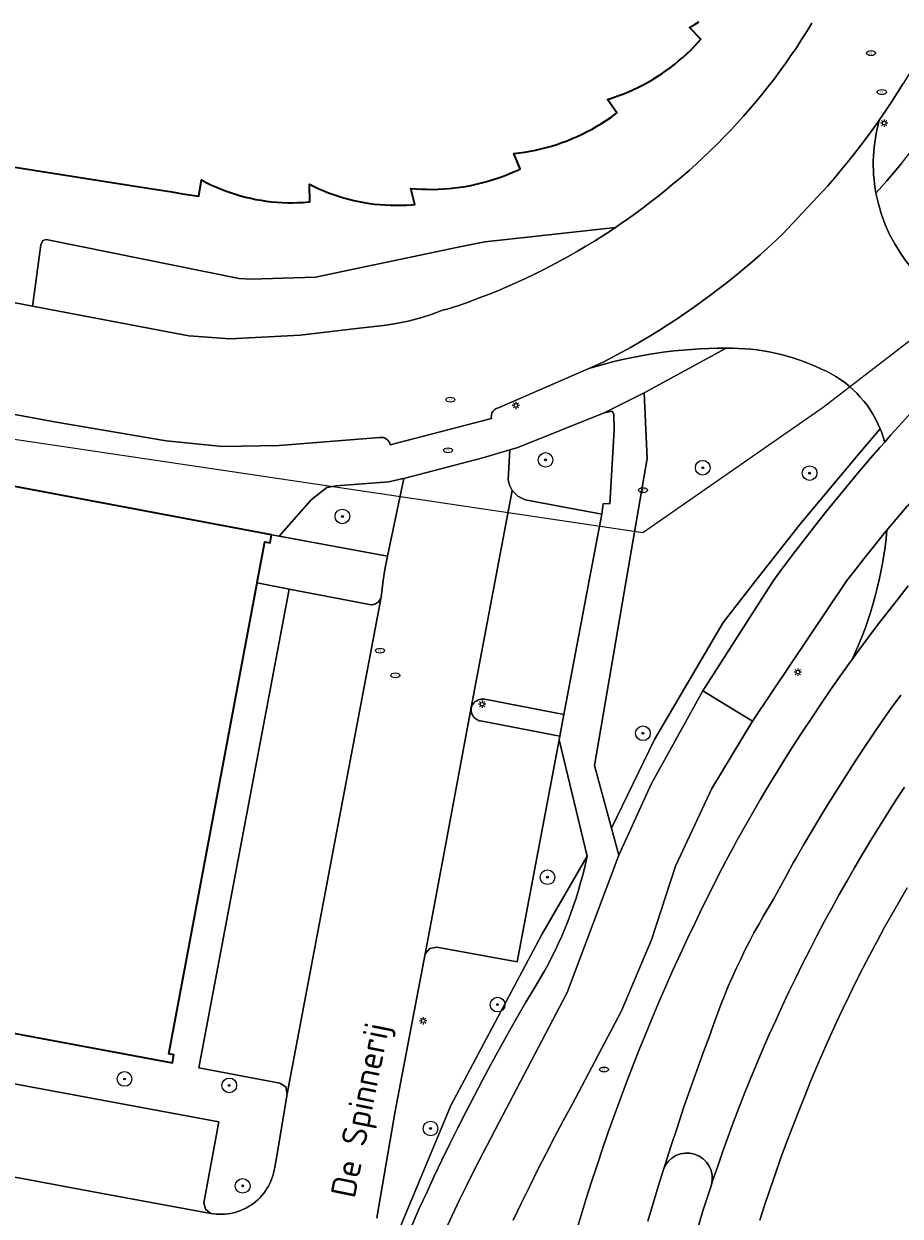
# Model space of a CAD drawing. Header units: metres. Extents: x 152610 to 160096, y 456114 to 462495.
# Tile 348 of 656: x 157769 to 157816, y 459965 to 460030. Entities that reach past the tile are written whole.
import ezdxf
from ezdxf.enums import TextEntityAlignment as Align

# ---------------------------------------------------------------- set-up
doc = ezdxf.new("R2010")
doc.units = ezdxf.units.M
doc.header["$LTSCALE"] = 0.5
doc.layers.get('0').update_dxf_attribs({"linetype": 'CONTINUOUS'})
for name, color, linetype, lineweight in [('B-PV-GR-BEPLANTING_CULTUUR_BODEMBEDEKKER-GV', 251, 'CONTINUOUS', 18), ('B-PV-GR-BEPLANTING_CULTUUR_HEESTERS-GV', 251, 'CONTINUOUS', 18), ('B-PV-GR-BOOM-S', 251, 'CONTINUOUS', 25), ('B-PV-GR-HAAG-GV', 251, 'CONTINUOUS', 13), ('B-PV-IE-MEUBILAIR-S', 251, 'CONTINUOUS', 25), ('B-PV-KW-KUNSTWERK_DUIKER-G', 251, 'CONTINUOUS', 18), ('B-PV-OG-BEBOUWING-GV', 6, 'CONTINUOUS', 35), ('B-PV-OG-TERREIN_BEGROEID-GV', 251, 'CONTINUOUS', 18), ('B-PV-OG-TOPOGRAFIE-T18', 1, 'CONTINUOUS', 18), ('B-PV-VH-GESLOTENVERHARDING_ASFALT-GV', 251, 'CONTINUOUS', 18), ('B-PV-VH-ONVERHARD_ZAND-GV', 251, 'CONTINUOUS', 18), ('B-PV-VH-OPENVERHARDING_BETONSTRAATSTEEN-GV', 251, 'CONTINUOUS', 18), ('B-PV-VH-OPENVERHARDING_TEGEL-GV', 251, 'CONTINUOUS', 18)]:
    doc.layers.add(name, color=color, linetype=linetype, lineweight=lineweight)
doc.styles.add('NLCS-ISO', font='NLCS-ISO.ttf')
doc.styles.add('NLCS-ISO-M750-T18', font='NLCS-ISO.ttf', dxfattribs={"height": 1.35})

# ---------------------------------------------------------------- blocks, each defined once
blk = doc.blocks.new('SIE-MEUBILAIR_PAAL_LICHTMAST-SO')
for points in [[(-0.62, 0), (-1, 0)], [(-0.71, 0.71), (-0.44, 0.44)], [(0, 1), (0, 0.62)], [(0.44, 0.44), (0.71, 0.71)], [(1, 0), (0.62, 0)], [(-0.71, -0.71), (-0.44, -0.44)], [(0, -0.62), (0, -1)], [(0.44, -0.44), (0.71, -0.71)]]:
    blk.add_lwpolyline(points)
blk.add_circle((0, 0), 0.5)
blk = doc.blocks.new('SIE-MEUBILAIR_PUT_RIOOLPUT-SO')
blk.add_ellipse((0, 0), major_axis=(1.25, 0), ratio=0.54)
at = {"style": 'NLCS-ISO'}
blk.add_text('ri', height=0.75, dxfattribs=at).set_placement((-0.04, 0.07), align=Align.MIDDLE_CENTER)
blk = doc.blocks.new('SIE-MEUBILAIR_PUT_DRAINAGEPUT-SO')
blk.add_ellipse((0, 0), major_axis=(1.25, 0), ratio=0.54)
at = {"style": 'NLCS-ISO'}
blk.add_text('dr', height=0.75, dxfattribs=at).set_placement((0.03, 0), align=Align.MIDDLE_CENTER)
blk = doc.blocks.new('SGR-BOOM_GBKN-SO')
at = {"linetype": 'ByBlock', "lineweight": 18}
h = blk.add_hatch(color=0, dxfattribs=at)
h.dxf.hatch_style = 1
edge = h.paths.add_edge_path()
edge.add_arc((0, 0), 0.25, 0, 360)
at = {"color": 0, "linetype": 'ByBlock', "lineweight": 18}
for radius in [2, 0.25]:
    blk.add_circle((0, 0), radius, dxfattribs=at)
at = {"color": 0, "linetype": 'ByBlock', "lineweight": 18, "style": 'NLCS-ISO'}
blk.add_attdef('SOORT', (2.5, 0), '', height=1.5, dxfattribs=at)

msp = doc.modelspace()

# ---------------------------------------------------------------- linework, layer by layer
at = {"layer": 'B-PV-GR-BEPLANTING_CULTUUR_BODEMBEDEKKER-GV', "flags": 128}
msp.add_lwpolyline([(157787.517, 459960.818), (157791.929, 459971.393), (157796.892, 459980.707), (157799.361, 459984.976), (157797.825, 459991.322), (157795.533, 459979.211), (157791.157, 459980.015), (157790.775, 459979.952), (157790.52, 459979.66), (157788.898, 459971.068), (157787.908, 459965.361), (157787.881, 459965.239)], dxfattribs=at)
at = {"layer": 'B-PV-GR-BEPLANTING_CULTUUR_HEESTERS-GV', "flags": 128}
for points in [[(157816.488, 460022.752), (157816.093, 460022.273), (157815.69, 460021.8), (157815.282, 460021.332), (157815.105, 460021.134)], [(157806.945, 460012.675), (157802.463, 460010.243), (157802.626, 460006.66), (157801.482, 460000), (157799.749, 459989.915), (157800.68, 459986.513), (157803.028, 459991.336), (157806.773, 459997.725), (157807.796, 459999.031), (157808.555, 460000), (157810.96, 460003.07), (157814.192, 460006.925), (157815.332, 460008.285)], [(157767.027, 459972.77), (157779.282, 459970.485), (157778.455, 459966.08), (157778.552, 459965.728), (157778.841, 459965.504), (157778.994, 459965.48), (157779.147, 459965.464), (157779.301, 459965.457), (157779.455, 459965.457), (157779.61, 459965.465), (157779.763, 459965.481), (157779.916, 459965.505), (157780.067, 459965.537), (157780.216, 459965.577), (157780.363, 459965.624), (157780.507, 459965.679), (157780.648, 459965.742), (157780.786, 459965.811), (157780.92, 459965.888), (157781.05, 459965.971), (157781.175, 459966.061), (157781.295, 459966.158), (157781.411, 459966.26), (157781.521, 459966.369), (157781.625, 459966.482), (157781.723, 459966.602), (157781.815, 459966.726), (157781.9, 459966.854), (157781.978, 459966.987), (157782.05, 459967.124), (157782.114, 459967.264), (157782.171, 459967.408), (157782.22, 459967.554), (157782.262, 459967.703), (157782.296, 459967.853), (157782.322, 459968.005), (157782.324, 459968.018), (157782.479, 459968.847), (157783.001, 459972.024), (157782.919, 459972.395), (157782.603, 459972.605), (157778.186, 459973.432), (157783.115, 459999.538), (157781.364, 459999.874), (157776.541, 459974.2), (157776.826, 459974.146), (157776.743, 459973.704), (157767.504, 459975.44)]]:
    msp.add_lwpolyline(points, dxfattribs=at)
at = {"layer": 'B-PV-GR-BEPLANTING_CULTUUR_HEESTERS-GV'}
for points in [[(157815.105, 460021.134, 0.275646), (157821.056, 460014.362)], [(157812.139, 460011.538, 0.114178), (157806.945, 460012.675)], [(157815.332, 460008.285, 0.19516), (157812.139, 460011.538)]]:
    msp.add_lwpolyline(points, format="xyb", dxfattribs=at)
at = {"layer": 'B-PV-GR-BEPLANTING_CULTUUR_HEESTERS-GV', "flags": 128}
for points in [[(157800.816, 460009.084), (157800.716, 460009.247), (157800.29, 460009.145), (157795.57, 460007.268), (157795.133, 460007.137), (157795.046, 460005.511), (157795.12, 460005.203), (157795.266, 460004.922), (157795.575, 460004.602), (157795.973, 460004.404), (157800.155, 460003.626), (157800.229, 460004.214), (157800.591, 460004.184), (157800.823, 460008.229)], [(157788.472, 460001.333), (157789.367, 460005.573), (157789.327, 460005.562), (157788.545, 460005.391), (157785.663, 460005.163), (157785.17, 460005.077), (157784.31, 460004.412), (157782.566, 460002.42)]]:
    msp.add_lwpolyline(points, close=True, dxfattribs=at)
at = {"layer": 'B-PV-GR-HAAG-GV', "flags": 128}
for points in [[(157815.332, 460008.285), (157814.192, 460006.925), (157810.96, 460003.07), (157808.555, 460000), (157807.796, 459999.031), (157806.773, 459997.725), (157803.028, 459991.336), (157800.68, 459986.513), (157801.083, 459985.04), (157802.839, 459988.901), (157805.669, 459993.997)], [(157805.669, 459993.997), (157809.518, 460000.001), (157810.069, 460000.748), (157810.626, 460001.49), (157811.19, 460002.228), (157811.76, 460002.961), (157812.336, 460003.688), (157812.919, 460004.411), (157813.507, 460005.129), (157814.102, 460005.841), (157814.703, 460006.549), (157815.31, 460007.251), (157815.579, 460007.557)], [(157789.808, 459964.871), (157790.205, 459965.761), (157790.609, 459966.648), (157791.021, 459967.531), (157791.44, 459968.411), (157791.866, 459969.288), (157792.299, 459970.161), (157792.74, 459971.03), (157793.188, 459971.896), (157793.642, 459972.758), (157794.104, 459973.616), (157794.573, 459974.471), (157795.049, 459975.321), (157795.531, 459976.168), (157796.021, 459977.011), (157796.518, 459977.85), (157797.021, 459978.684), (157797.225, 459979.064), (157797.421, 459979.448), (157797.611, 459979.836), (157797.793, 459980.227), (157797.968, 459980.622), (157798.135, 459981.019), (157798.295, 459981.42), (157798.448, 459981.824), (157798.593, 459982.23), (157798.731, 459982.639), (157798.861, 459983.05), (157798.983, 459983.464), (157799.098, 459983.88), (157799.205, 459984.298), (157799.304, 459984.718), (157799.361, 459984.976), (157796.892, 459980.707), (157791.929, 459971.393), (157787.517, 459960.818)]]:
    msp.add_lwpolyline(points, dxfattribs=at)
at = {"layer": 'B-PV-GR-HAAG-GV'}
msp.add_lwpolyline([(157815.579, 460007.557, 0.031676), (157815.332, 460008.285)], format="xyb", dxfattribs=at)
at = {"layer": 'B-PV-KW-KUNSTWERK_DUIKER-G', "flags": 128}
msp.add_lwpolyline([(157833.215, 460025.061), (157824.757, 460019.094), (157812.228, 460009.443), (157802.401, 460002.607), (157750.975, 460010.24), (157749.024, 460000)], dxfattribs=at)
at = {"layer": 'B-PV-OG-BEBOUWING-GV', "flags": 128}
msp.add_lwpolyline([(157755.487, 460024.539), (157774.829, 460021.486), (157776.704, 460021.19), (157777.297, 460021.096), (157778.186, 460020.956), (157778.326, 460021.845), (157778.581, 460021.712), (157778.84, 460021.586), (157779.102, 460021.467), (157779.367, 460021.356), (157779.635, 460021.252), (157779.907, 460021.155), (157780.18, 460021.067), (157780.456, 460020.985), (157780.734, 460020.912), (157781.014, 460020.846), (157781.296, 460020.788), (157781.58, 460020.738), (157781.864, 460020.696), (157782.15, 460020.661), (157782.436, 460020.635), (157782.724, 460020.617), (157783.011, 460020.606), (157783.299, 460020.604), (157783.587, 460020.609), (157783.874, 460020.623), (157784.161, 460020.645), (157784.24, 460020.652), (157784.213, 460021.613), (157784.47, 460021.485), (157784.731, 460021.364), (157784.995, 460021.25), (157785.262, 460021.144), (157785.532, 460021.045), (157785.805, 460020.953), (157786.08, 460020.87), (157786.357, 460020.794), (157786.636, 460020.725), (157786.917, 460020.665), (157787.2, 460020.612), (157787.484, 460020.568), (157787.769, 460020.531), (157788.055, 460020.502), (157788.342, 460020.481), (157788.629, 460020.468), (157788.916, 460020.463), (157789.204, 460020.466), (157789.491, 460020.477), (157789.778, 460020.496), (157789.954, 460020.512), (157789.743, 460021.387), (157790.041, 460021.362), (157790.34, 460021.345), (157790.639, 460021.336), (157790.938, 460021.334), (157791.237, 460021.341), (157791.536, 460021.356), (157791.834, 460021.379), (157792.131, 460021.41), (157792.428, 460021.449), (157792.724, 460021.495), (157793.018, 460021.55), (157793.31, 460021.612), (157793.601, 460021.683), (157793.89, 460021.761), (157794.176, 460021.846), (157794.461, 460021.94), (157794.742, 460022.04), (157795.021, 460022.149), (157795.297, 460022.264), (157795.57, 460022.388), (157795.711, 460022.455), (157795.357, 460023.283), (157795.655, 460023.318), (157795.952, 460023.361), (157796.248, 460023.412), (157796.542, 460023.471), (157796.835, 460023.538), (157797.126, 460023.613), (157797.415, 460023.695), (157797.701, 460023.785), (157797.985, 460023.882), (157798.266, 460023.987), (157798.544, 460024.1), (157798.82, 460024.219), (157799.092, 460024.347), (157799.36, 460024.481), (157799.625, 460024.622), (157799.886, 460024.771), (157800.143, 460024.926), (157800.395, 460025.088), (157800.644, 460025.257), (157800.887, 460025.433), (157800.984, 460025.505), (157800.463, 460026.238), (157800.745, 460026.327), (157801.025, 460026.424), (157801.302, 460026.528), (157801.576, 460026.639), (157801.847, 460026.758), (157802.115, 460026.885), (157802.379, 460027.018), (157802.64, 460027.159), (157802.897, 460027.306), (157803.149, 460027.461), (157803.397, 460027.622), (157803.641, 460027.79), (157803.88, 460027.964), (157804.115, 460028.145), (157804.344, 460028.332), (157804.569, 460028.525), (157804.788, 460028.724), (157805.001, 460028.929), (157805.209, 460029.14), (157805.411, 460029.356), (157805.553, 460029.515), (157804.93, 460030.165), (157805.19, 460030.309), (157805.447, 460030.46)], dxfattribs=at)
msp.add_lwpolyline([(157782.152, 460002.496), (157760.314, 460006.598), (157760.231, 460006.156), (157763.798, 460005.486), (157763.137, 460001.967), (157757.82, 460002.966), (157756.503, 460003.214), (157755.998, 460000.528), (157755.899, 460000), (157751.095, 459974.422), (157762.299, 459972.317), (157763.043, 459976.278), (157763.17, 459976.254), (157765.263, 459975.861), (157767.504, 459975.44), (157776.743, 459973.704), (157776.826, 459974.146), (157776.541, 459974.2), (157781.364, 459999.874), (157781.388, 460000), (157781.784, 460002.107), (157782.069, 460002.054)], close=True, dxfattribs=at)
at = {"layer": 'B-PV-OG-TERREIN_BEGROEID-GV', "flags": 128}
for points in [[(157815.705, 460002.758), (157815.608, 460002.641), (157815.023, 460001.921), (157814.444, 460001.197), (157813.871, 460000.467), (157813.51, 460000), (157808.37, 459992.342), (157806.147, 459988.665), (157804.166, 459984.44), (157802.871, 459980.425), (157801.232, 459976.538), (157798.537, 459971.447), (157798.056, 459970.555), (157797.583, 459969.66), (157797.117, 459968.76), (157796.657, 459967.857), (157796.205, 459966.951), (157795.76, 459966.041), (157795.322, 459965.127)], [(157798.755, 459964.5), (157799.028, 459965.411), (157799.31, 459966.319), (157799.598, 459967.225), (157799.895, 459968.129), (157800.199, 459969.03), (157800.51, 459969.928), (157800.829, 459970.824), (157801.156, 459971.717), (157801.49, 459972.607), (157801.832, 459973.495), (157802.181, 459974.379), (157802.537, 459975.261), (157802.901, 459976.139), (157803.273, 459977.015), (157803.651, 459977.887), (157804.037, 459978.756), (157804.43, 459979.622), (157804.831, 459980.484), (157805.239, 459981.343), (157805.654, 459982.199), (157806.076, 459983.051), (157806.505, 459983.899), (157806.942, 459984.744), (157807.385, 459985.585), (157807.497, 459985.788), (157807.93, 459986.56), (157808.369, 459987.327), (157808.816, 459988.09), (157809.269, 459988.849), (157809.729, 459989.604), (157810.196, 459990.355), (157810.669, 459991.102), (157811.15, 459991.844), (157811.637, 459992.582), (157812.131, 459993.316), (157812.631, 459994.045), (157813.138, 459994.769), (157813.651, 459995.489), (157813.805, 459995.7)], [(157816.799, 459983.247), (157816.379, 459982.526), (157815.966, 459981.801), (157815.56, 459981.072), (157815.161, 459980.34), (157814.769, 459979.603), (157814.385, 459978.863), (157814.007, 459978.12), (157813.637, 459977.372), (157813.273, 459976.622), (157812.966, 459975.972), (157812.599, 459975.157), (157812.239, 459974.338), (157811.886, 459973.516), (157811.541, 459972.692), (157811.203, 459971.864), (157810.872, 459971.033), (157810.549, 459970.199), (157810.234, 459969.363), (157809.926, 459968.523), (157809.625, 459967.681), (157809.332, 459966.836), (157809.047, 459965.989), (157808.769, 459965.139)]]:
    msp.add_lwpolyline(points, dxfattribs=at)
at = {"layer": 'B-PV-OG-TERREIN_BEGROEID-GV'}
msp.add_lwpolyline([(157813.805, 459995.7, 0.087547), (157815.705, 460002.758)], format="xyb", dxfattribs=at)
at = {"layer": 'B-PV-VH-GESLOTENVERHARDING_ASFALT-GV', "flags": 128}
for points in [[(157815.286, 460025.114), (157814.983, 460024.686), (157814.641, 460024.217), (157814.293, 460023.753), (157813.938, 460023.293), (157813.577, 460022.839), (157813.21, 460022.389), (157812.837, 460021.944), (157812.457, 460021.505), (157810.021, 460018.904), (157809.639, 460018.542), (157809.215, 460018.15), (157808.785, 460017.764), (157808.35, 460017.384), (157807.91, 460017.01), (157807.464, 460016.643), (157807.014, 460016.281), (157806.558, 460015.926), (157806.098, 460015.577), (157805.633, 460015.235), (157805.163, 460014.898), (157804.689, 460014.569), (157804.21, 460014.246), (157803.727, 460013.93), (157803.239, 460013.62), (157802.747, 460013.318), (157802.251, 460013.022), (157801.751, 460012.733), (157801.247, 460012.451), (157800.739, 460012.176), (157800.227, 460011.908), (157799.442, 460011.566)], [(157815.579, 460007.557), (157815.923, 460007.948), (157816.543, 460008.639), (157817.168, 460009.326), (157817.799, 460010.006), (157818.435, 460010.682), (157819.078, 460011.352), (157819.726, 460012.016), (157820.38, 460012.675), (157821.04, 460013.328), (157821.705, 460013.975), (157821.878, 460014.14)], [(157826.028, 460013.655), (157825.783, 460013.431), (157825.104, 460012.798), (157824.431, 460012.16), (157823.763, 460011.516), (157823.101, 460010.867), (157822.445, 460010.211), (157821.794, 460009.55), (157821.149, 460008.883), (157820.51, 460008.211), (157819.876, 460007.534), (157819.248, 460006.851), (157818.627, 460006.162), (157818.011, 460005.468), (157817.401, 460004.769), (157816.797, 460004.065), (157816.2, 460003.356), (157815.705, 460002.758)], [(157816.543, 460008.639), (157815.923, 460007.948), (157815.579, 460007.557), (157815.31, 460007.251), (157814.703, 460006.549), (157814.102, 460005.841), (157813.507, 460005.129), (157812.919, 460004.411), (157812.336, 460003.688), (157811.76, 460002.961), (157811.19, 460002.228), (157810.626, 460001.49), (157810.069, 460000.748), (157809.518, 460000.001), (157805.669, 459993.997), (157808.37, 459992.342), (157813.51, 460000), (157813.871, 460000.467), (157814.444, 460001.197), (157815.023, 460001.921), (157815.608, 460002.641), (157815.705, 460002.758), (157816.2, 460003.356), (157816.797, 460004.065)], [(157816.867, 459999.708), (157816.315, 459999.017), (157815.77, 459998.321), (157815.231, 459997.62), (157814.698, 459996.915), (157814.171, 459996.204), (157813.805, 459995.7), (157813.651, 459995.489), (157813.138, 459994.769), (157812.631, 459994.045), (157812.131, 459993.316), (157811.637, 459992.582), (157811.15, 459991.844), (157810.669, 459991.102), (157810.196, 459990.355), (157809.729, 459989.604), (157809.269, 459988.849), (157808.816, 459988.09), (157808.369, 459987.327), (157807.93, 459986.56), (157807.497, 459985.788), (157807.385, 459985.585), (157806.942, 459984.744), (157806.505, 459983.899), (157806.076, 459983.051), (157805.654, 459982.199), (157805.239, 459981.343), (157804.831, 459980.484), (157804.43, 459979.622), (157804.037, 459978.756), (157803.651, 459977.887), (157803.273, 459977.015), (157802.901, 459976.139), (157802.537, 459975.261), (157802.181, 459974.379), (157801.832, 459973.495), (157801.49, 459972.607), (157801.156, 459971.717), (157800.829, 459970.824), (157800.51, 459969.928), (157800.199, 459969.03), (157799.895, 459968.129), (157799.598, 459967.225), (157799.31, 459966.319), (157799.028, 459965.411), (157798.755, 459964.5)], [(157813.805, 459995.7), (157814.171, 459996.204), (157814.698, 459996.915), (157815.231, 459997.62), (157815.77, 459998.321), (157816.315, 459999.017), (157816.867, 459999.708)], [(157795.322, 459965.127), (157795.76, 459966.041), (157796.205, 459966.951), (157796.657, 459967.857), (157797.117, 459968.76), (157797.583, 459969.66), (157798.056, 459970.555), (157798.537, 459971.447), (157801.232, 459976.538), (157802.871, 459980.425), (157804.166, 459984.44), (157806.147, 459988.665), (157808.37, 459992.342), (157805.669, 459993.997), (157802.839, 459988.901), (157801.083, 459985.04), (157798.269, 459977.546), (157794.543, 459970.431), (157794.101, 459969.599), (157793.666, 459968.763), (157793.238, 459967.924), (157792.817, 459967.081), (157792.403, 459966.234), (157791.997, 459965.384), (157791.598, 459964.531)], [(157802.66, 459965.076), (157802.968, 459966.111), (157803.283, 459967.144), (157803.477, 459967.765), (157803.517, 459967.893), (157803.605, 459968.174), (157803.936, 459969.202), (157804.274, 459970.228), (157804.619, 459971.251), (157804.972, 459972.271), (157805.333, 459973.289), (157805.701, 459974.305), (157806.077, 459975.317), (157806.118, 459975.437), (157806.293, 459975.939), (157806.476, 459976.438), (157806.666, 459976.934), (157806.864, 459977.427), (157807.069, 459977.918), (157807.282, 459978.405), (157807.501, 459978.889), (157807.729, 459979.369), (157807.963, 459979.846), (157808.204, 459980.32), (157808.453, 459980.79), (157808.709, 459981.256), (157808.971, 459981.718), (157809.241, 459982.176), (157809.517, 459982.63), (157810.116, 459983.729), (157810.595, 459984.607), (157810.734, 459984.852), (157811.173, 459985.617), (157811.619, 459986.378), (157812.072, 459987.136), (157812.532, 459987.889), (157812.999, 459988.638), (157813.472, 459989.382), (157813.952, 459990.123), (157814.439, 459990.859), (157814.933, 459991.59), (157815.433, 459992.317), (157815.94, 459993.04), (157816.453, 459993.757)], [(157816.453, 459993.757), (157815.94, 459993.04), (157815.433, 459992.317), (157814.933, 459991.59), (157814.439, 459990.859), (157813.952, 459990.123), (157813.472, 459989.382), (157812.999, 459988.638), (157812.532, 459987.889), (157812.072, 459987.136), (157811.619, 459986.378), (157811.173, 459985.617), (157810.734, 459984.852), (157810.595, 459984.607), (157810.116, 459983.729), (157809.517, 459982.63), (157809.241, 459982.176), (157808.971, 459981.718), (157808.709, 459981.256), (157808.453, 459980.79), (157808.204, 459980.32), (157807.963, 459979.846), (157807.729, 459979.369), (157807.501, 459978.889), (157807.282, 459978.405), (157807.069, 459977.918), (157806.864, 459977.427), (157806.666, 459976.934), (157806.476, 459976.438), (157806.293, 459975.939), (157806.118, 459975.437), (157806.077, 459975.317), (157805.701, 459974.305), (157805.333, 459973.289), (157804.972, 459972.271), (157804.619, 459971.251), (157804.274, 459970.228), (157803.936, 459969.202), (157803.605, 459968.174), (157803.517, 459967.893)], [(157816.662, 459988.74), (157816.193, 459988.024), (157815.732, 459987.304), (157815.277, 459986.58), (157814.828, 459985.852), (157814.387, 459985.119), (157813.952, 459984.383), (157813.525, 459983.642), (157813.104, 459982.897), (157812.69, 459982.149), (157812.283, 459981.396), (157811.884, 459980.64), (157811.491, 459979.88), (157811.106, 459979.117), (157810.727, 459978.35), (157810.356, 459977.579), (157809.992, 459976.805), (157809.636, 459976.027), (157809.286, 459975.247), (157808.944, 459974.463), (157808.61, 459973.676), (157808.282, 459972.886), (157807.962, 459972.092), (157807.65, 459971.296), (157807.345, 459970.497), (157807.047, 459969.695), (157806.757, 459968.891), (157806.475, 459968.083), (157806.2, 459967.273), (157806.132, 459967.067), (157805.933, 459966.461), (157805.673, 459965.646), (157805.421, 459964.829)], [(157806.132, 459967.067), (157806.2, 459967.273), (157806.475, 459968.083), (157806.757, 459968.891), (157807.047, 459969.695), (157807.345, 459970.497), (157807.65, 459971.296), (157807.962, 459972.092), (157808.282, 459972.886), (157808.61, 459973.676), (157808.944, 459974.463), (157809.286, 459975.247), (157809.636, 459976.027), (157809.992, 459976.805), (157810.356, 459977.579), (157810.727, 459978.35), (157811.106, 459979.117), (157811.491, 459979.88), (157811.884, 459980.64), (157812.283, 459981.396), (157812.69, 459982.149), (157813.104, 459982.897), (157813.525, 459983.642), (157813.952, 459984.383), (157814.387, 459985.119), (157814.828, 459985.852), (157815.277, 459986.58), (157815.732, 459987.304), (157816.193, 459988.024), (157816.662, 459988.74)], [(157808.769, 459965.139), (157809.047, 459965.989), (157809.332, 459966.836), (157809.625, 459967.681), (157809.926, 459968.523), (157810.234, 459969.363), (157810.549, 459970.199), (157810.872, 459971.033), (157811.203, 459971.864), (157811.541, 459972.692), (157811.886, 459973.516), (157812.239, 459974.338), (157812.599, 459975.157), (157812.966, 459975.972), (157813.273, 459976.622), (157813.637, 459977.372), (157814.007, 459978.12), (157814.385, 459978.863), (157814.769, 459979.603), (157815.161, 459980.34), (157815.56, 459981.072), (157815.966, 459981.801), (157816.379, 459982.526), (157816.799, 459983.247)]]:
    msp.add_lwpolyline(points, dxfattribs=at)
at = {"layer": 'B-PV-VH-GESLOTENVERHARDING_ASFALT-GV'}
for points in [[(157815.105, 460021.134, -0.114815), (157815.286, 460025.114)], [(157821.056, 460014.362, -0.275646), (157815.105, 460021.134)], [(157799.442, 460011.566, -0.075032), (157806.945, 460012.675)], [(157806.945, 460012.675, -0.114178), (157812.139, 460011.538)], [(157812.139, 460011.538, -0.19516), (157815.332, 460008.285)], [(157815.332, 460008.285, -0.031676), (157815.579, 460007.557)], [(157815.705, 460002.758, -0.087547), (157813.805, 459995.7)], [(157803.517, 459967.893, -0.954887), (157806.132, 459967.067)]]:
    msp.add_lwpolyline(points, format="xyb", dxfattribs=at)
at = {"layer": 'B-PV-VH-ONVERHARD_ZAND-GV', "flags": 128}
for points in [[(157815.332, 460008.285), (157814.192, 460006.925), (157810.96, 460003.07), (157808.555, 460000), (157807.796, 459999.031), (157806.773, 459997.725), (157803.028, 459991.336), (157800.68, 459986.513), (157801.083, 459985.04), (157802.839, 459988.901), (157805.669, 459993.997)], [(157805.669, 459993.997), (157809.518, 460000.001), (157810.069, 460000.748), (157810.626, 460001.49), (157811.19, 460002.228), (157811.76, 460002.961), (157812.336, 460003.688), (157812.919, 460004.411), (157813.507, 460005.129), (157814.102, 460005.841), (157814.703, 460006.549), (157815.31, 460007.251), (157815.579, 460007.557)], [(157789.808, 459964.871), (157790.205, 459965.761), (157790.609, 459966.648), (157791.021, 459967.531), (157791.44, 459968.411), (157791.866, 459969.288), (157792.299, 459970.161), (157792.74, 459971.03), (157793.188, 459971.896), (157793.642, 459972.758), (157794.104, 459973.616), (157794.573, 459974.471), (157795.049, 459975.321), (157795.531, 459976.168), (157796.021, 459977.011), (157796.518, 459977.85), (157797.021, 459978.684), (157797.225, 459979.064), (157797.421, 459979.448), (157797.611, 459979.836), (157797.793, 459980.227), (157797.968, 459980.622), (157798.135, 459981.019), (157798.295, 459981.42), (157798.448, 459981.824), (157798.593, 459982.23), (157798.731, 459982.639), (157798.861, 459983.05), (157798.983, 459983.464), (157799.098, 459983.88), (157799.205, 459984.298), (157799.304, 459984.718), (157799.361, 459984.976), (157796.892, 459980.707), (157791.929, 459971.393), (157787.517, 459960.818)]]:
    msp.add_lwpolyline(points, dxfattribs=at)
at = {"layer": 'B-PV-VH-ONVERHARD_ZAND-GV'}
msp.add_lwpolyline([(157815.579, 460007.557, 0.031676), (157815.332, 460008.285)], format="xyb", dxfattribs=at)
at = {"layer": 'B-PV-VH-OPENVERHARDING_BETONSTRAATSTEEN-GV', "flags": 128}
for points in [[(157805.447, 460030.46), (157805.19, 460030.309), (157804.93, 460030.165), (157805.553, 460029.515), (157805.411, 460029.356), (157805.209, 460029.14), (157805.001, 460028.929), (157804.788, 460028.724), (157804.569, 460028.525), (157804.344, 460028.332), (157804.115, 460028.145), (157803.88, 460027.964), (157803.641, 460027.79), (157803.397, 460027.622), (157803.149, 460027.461), (157802.897, 460027.306), (157802.64, 460027.159), (157802.379, 460027.018), (157802.115, 460026.885), (157801.847, 460026.758), (157801.576, 460026.639), (157801.302, 460026.528), (157801.025, 460026.424), (157800.745, 460026.327), (157800.463, 460026.238), (157800.984, 460025.505), (157800.887, 460025.433), (157800.644, 460025.257), (157800.395, 460025.088), (157800.143, 460024.926), (157799.886, 460024.771), (157799.625, 460024.622), (157799.36, 460024.481), (157799.092, 460024.347), (157798.82, 460024.219), (157798.544, 460024.1), (157798.266, 460023.987), (157797.985, 460023.882), (157797.701, 460023.785), (157797.415, 460023.695), (157797.126, 460023.613), (157796.835, 460023.538), (157796.542, 460023.471), (157796.248, 460023.412), (157795.952, 460023.361), (157795.655, 460023.318), (157795.357, 460023.283), (157795.711, 460022.455), (157795.57, 460022.388), (157795.297, 460022.264), (157795.021, 460022.149), (157794.742, 460022.04), (157794.461, 460021.94), (157794.176, 460021.846), (157793.89, 460021.761), (157793.601, 460021.683), (157793.31, 460021.612), (157793.018, 460021.55), (157792.724, 460021.495), (157792.428, 460021.449), (157792.131, 460021.41), (157791.834, 460021.379), (157791.536, 460021.356), (157791.237, 460021.341), (157790.938, 460021.334), (157790.639, 460021.336), (157790.34, 460021.345), (157790.041, 460021.362), (157789.743, 460021.387), (157789.954, 460020.512), (157789.778, 460020.496), (157789.491, 460020.477), (157789.204, 460020.466), (157788.916, 460020.463), (157788.629, 460020.468), (157788.342, 460020.481), (157788.055, 460020.502), (157787.769, 460020.531), (157787.484, 460020.568), (157787.2, 460020.612), (157786.917, 460020.665), (157786.636, 460020.725), (157786.357, 460020.794), (157786.08, 460020.87), (157785.805, 460020.953), (157785.532, 460021.045), (157785.262, 460021.144), (157784.995, 460021.25), (157784.731, 460021.364), (157784.47, 460021.485), (157784.213, 460021.613), (157784.24, 460020.652), (157784.161, 460020.645), (157783.874, 460020.623), (157783.587, 460020.609), (157783.299, 460020.604), (157783.011, 460020.606), (157782.724, 460020.617), (157782.436, 460020.635), (157782.15, 460020.661), (157781.864, 460020.696), (157781.58, 460020.738), (157781.296, 460020.788), (157781.014, 460020.846), (157780.734, 460020.912), (157780.456, 460020.985), (157780.18, 460021.067), (157779.907, 460021.155), (157779.635, 460021.252), (157779.367, 460021.356), (157779.102, 460021.467), (157778.84, 460021.586), (157778.581, 460021.712), (157778.326, 460021.845), (157778.186, 460020.956), (157777.297, 460021.096), (157776.704, 460021.19), (157774.829, 460021.486), (157755.487, 460024.539)], [(157811.609, 460030.386), (157811.334, 460029.939), (157811.053, 460029.496), (157810.765, 460029.057), (157810.47, 460028.623), (157810.169, 460028.194), (157809.862, 460027.769), (157809.547, 460027.349), (157809.227, 460026.933), (157808.9, 460026.523), (157808.567, 460026.118), (157808.228, 460025.718), (157807.883, 460025.323), (157807.532, 460024.933), (157807.175, 460024.549), (157806.812, 460024.17), (157806.443, 460023.797), (157806.069, 460023.429), (157805.689, 460023.067), (157805.304, 460022.711), (157804.913, 460022.361), (157804.517, 460022.017), (157804.335, 460021.87), (157804.141, 460021.713), (157804.108, 460021.685), (157803.694, 460021.339), (157803.275, 460020.999), (157802.852, 460020.666), (157802.423, 460020.339), (157801.989, 460020.018), (157801.551, 460019.703), (157801.108, 460019.396), (157800.897, 460019.254), (157800.661, 460019.094), (157800.209, 460018.8), (157799.753, 460018.512), (157799.293, 460018.231), (157798.828, 460017.957), (157798.36, 460017.69), (157797.887, 460017.429), (157797.411, 460017.176), (157796.931, 460016.93), (157796.448, 460016.691), (157795.961, 460016.459), (157795.47, 460016.235), (157794.977, 460016.018), (157794.48, 460015.808), (157793.98, 460015.605), (157793.477, 460015.41), (157792.971, 460015.223), (157792.463, 460015.043), (157791.952, 460014.87), (157791.716, 460014.807), (157791.475, 460014.742), (157790.911, 460014.528), (157790.338, 460014.342), (157789.589, 460014.146), (157788.83, 460013.998), (157788.74, 460013.984), (157788.253, 460013.915), (157787.765, 460013.853), (157787.276, 460013.8), (157786.786, 460013.754), (157783.711, 460013.382), (157779.892, 460013.192), (157777.644, 460013.346), (157769.109, 460014.968), (157768.177, 460015.145)], [(157768.177, 460015.145), (157769.109, 460014.968), (157769.217, 460015.744), (157769.572, 460018.306), (157769.67, 460018.539), (157769.868, 460018.606), (157780.386, 460016.467), (157781.016, 460016.438), (157784.544, 460016.545), (157792.315, 460018.183), (157793.784, 460018.481), (157800.897, 460019.254), (157801.108, 460019.396), (157801.551, 460019.703), (157801.989, 460020.018), (157802.423, 460020.339), (157802.852, 460020.666), (157803.275, 460020.999), (157803.694, 460021.339), (157804.108, 460021.685), (157804.141, 460021.713), (157804.335, 460021.87), (157804.517, 460022.017), (157804.913, 460022.361), (157805.304, 460022.711), (157805.689, 460023.067), (157806.069, 460023.429), (157806.443, 460023.797), (157806.812, 460024.17), (157807.175, 460024.549), (157807.532, 460024.933), (157807.883, 460025.323), (157808.228, 460025.718), (157808.567, 460026.118), (157808.9, 460026.523), (157809.227, 460026.933), (157809.547, 460027.349), (157809.862, 460027.769), (157810.169, 460028.194), (157810.47, 460028.623), (157810.765, 460029.057), (157811.053, 460029.496), (157811.334, 460029.939), (157811.609, 460030.386)], [(157766.948, 460009.269), (157770.32, 460008.662), (157776.4, 460007.627), (157779.472, 460007.312), (157782.56, 460007.369), (157788.04, 460007.801), (157788.071, 460007.807), (157788.133, 460007.812), (157788.194, 460007.809), (157788.255, 460007.798), (157788.314, 460007.779), (157788.37, 460007.753), (157788.422, 460007.72), (157788.469, 460007.68), (157788.511, 460007.635), (157788.547, 460007.584), (157788.576, 460007.53), (157788.597, 460007.472), (157788.611, 460007.412), (157794.142, 460008.841), (157794.139, 460008.856), (157794.132, 460008.919), (157794.133, 460008.982), (157794.142, 460009.044), (157794.159, 460009.104), (157794.184, 460009.163), (157794.216, 460009.217), (157794.254, 460009.267), (157794.298, 460009.312), (157794.348, 460009.35), (157794.402, 460009.383), (157794.46, 460009.407), (157794.52, 460009.425), (157799.442, 460011.566), (157800.227, 460011.908), (157800.739, 460012.176), (157801.247, 460012.451), (157801.751, 460012.733), (157802.251, 460013.022), (157802.747, 460013.318), (157803.239, 460013.62), (157803.727, 460013.93), (157804.21, 460014.246), (157804.689, 460014.569), (157805.163, 460014.898), (157805.633, 460015.235), (157806.098, 460015.577), (157806.558, 460015.926), (157807.014, 460016.281), (157807.464, 460016.643), (157807.91, 460017.01), (157808.35, 460017.384), (157808.785, 460017.764), (157809.215, 460018.15), (157809.639, 460018.542), (157810.021, 460018.904), (157812.457, 460021.505), (157812.837, 460021.944), (157813.21, 460022.389), (157813.577, 460022.839), (157813.938, 460023.293), (157814.293, 460023.753), (157814.641, 460024.217), (157814.983, 460024.686), (157815.286, 460025.114), (157815.647, 460025.639), (157815.969, 460026.122), (157816.285, 460026.609), (157816.594, 460027.1)], [(157787.881, 459965.239), (157787.908, 459965.361), (157788.898, 459971.068), (157790.52, 459979.66), (157791.583, 459985.267), (157793.032, 459993.076), (157794.338, 460000), (157795.266, 460004.922), (157795.12, 460005.203), (157795.046, 460005.511), (157795.133, 460007.137), (157793.668, 460006.695), (157789.367, 460005.573), (157788.472, 460001.333), (157788.325, 460000.599), (157788.243, 460000), (157788.12, 459999.107), (157785.714, 459986.338), (157783.001, 459972.024), (157782.479, 459968.847), (157782.324, 459968.018), (157782.322, 459968.005), (157782.296, 459967.853), (157782.262, 459967.703), (157782.22, 459967.554), (157782.171, 459967.408), (157782.114, 459967.264), (157782.05, 459967.124), (157781.978, 459966.987), (157781.9, 459966.854), (157781.815, 459966.726), (157781.723, 459966.602), (157781.625, 459966.482), (157781.521, 459966.369), (157781.411, 459966.26), (157781.295, 459966.158), (157781.175, 459966.061), (157781.05, 459965.971), (157780.92, 459965.888), (157780.786, 459965.811), (157780.648, 459965.742), (157780.507, 459965.679), (157780.363, 459965.624), (157780.216, 459965.577), (157780.067, 459965.537), (157779.916, 459965.505), (157779.763, 459965.481), (157779.61, 459965.465), (157779.455, 459965.457), (157779.301, 459965.457), (157779.147, 459965.464), (157778.994, 459965.48), (157778.841, 459965.504), (157772.83, 459966.603), (157765.609, 459967.943)], [(157803.517, 459967.893), (157803.477, 459967.765), (157803.283, 459967.144), (157802.968, 459966.111), (157802.66, 459965.076)], [(157805.421, 459964.829), (157805.673, 459965.646), (157805.933, 459966.461), (157806.132, 459967.067)]]:
    msp.add_lwpolyline(points, dxfattribs=at)
for points in [[(157786.786, 460013.754), (157787.276, 460013.8), (157787.765, 460013.853), (157788.253, 460013.915), (157788.74, 460013.984), (157788.83, 460013.998), (157789.589, 460014.146), (157790.338, 460014.342), (157790.911, 460014.528), (157791.475, 460014.742), (157791.716, 460014.807), (157791.952, 460014.87), (157792.463, 460015.043), (157792.971, 460015.223), (157793.477, 460015.41), (157793.98, 460015.605), (157794.48, 460015.808), (157794.977, 460016.018), (157795.47, 460016.235), (157795.961, 460016.459), (157796.448, 460016.691), (157796.931, 460016.93), (157797.411, 460017.176), (157797.887, 460017.429), (157798.36, 460017.69), (157798.828, 460017.957), (157799.293, 460018.231), (157799.753, 460018.512), (157800.209, 460018.8), (157800.661, 460019.094), (157800.897, 460019.254), (157793.784, 460018.481), (157792.315, 460018.183), (157784.544, 460016.545), (157781.016, 460016.438), (157780.386, 460016.467), (157769.868, 460018.606), (157769.67, 460018.539), (157769.572, 460018.306), (157769.217, 460015.744), (157769.109, 460014.968), (157777.644, 460013.346), (157779.892, 460013.192), (157783.711, 460013.382)], [(157795.575, 460004.602), (157795.266, 460004.922), (157794.338, 460000), (157793.032, 459993.076), (157793.038, 459993.095), (157793.065, 459993.162), (157793.098, 459993.226), (157793.139, 459993.286), (157793.186, 459993.341), (157793.239, 459993.39), (157793.297, 459993.433), (157793.359, 459993.47), (157793.425, 459993.499), (157793.494, 459993.521), (157793.565, 459993.535), (157793.637, 459993.541), (157793.709, 459993.54), (157793.781, 459993.53), (157798.077, 459992.699), (157799.465, 460000), (157800.155, 460003.626), (157795.973, 460004.404)], [(157787.498, 459998.698), (157783.115, 459999.538), (157778.186, 459973.432), (157782.603, 459972.605), (157782.919, 459972.395), (157783.001, 459972.024), (157785.714, 459986.338), (157788.12, 459999.107), (157788.11, 459999.069), (157788.087, 459999.007), (157788.058, 459998.949), (157788.021, 459998.895), (157787.978, 459998.846), (157787.929, 459998.803), (157787.875, 459998.766), (157787.817, 459998.735), (157787.756, 459998.712), (157787.693, 459998.697), (157787.628, 459998.689), (157787.563, 459998.69)], [(157793.026, 459993.024), (157793.032, 459993.076), (157791.583, 459985.267), (157790.52, 459979.66), (157790.775, 459979.952), (157791.157, 459980.015), (157795.533, 459979.211), (157797.825, 459991.322), (157797.861, 459991.513), (157793.547, 459992.348), (157793.477, 459992.365), (157793.41, 459992.39), (157793.346, 459992.423), (157793.286, 459992.462), (157793.231, 459992.508), (157793.181, 459992.559), (157793.137, 459992.616), (157793.1, 459992.677), (157793.07, 459992.742), (157793.047, 459992.81), (157793.032, 459992.881), (157793.025, 459992.952)], [(157779.282, 459970.485), (157767.027, 459972.77), (157766.205, 459968.357), (157765.982, 459968.042), (157765.609, 459967.943), (157772.83, 459966.603), (157778.841, 459965.504), (157778.552, 459965.728), (157778.455, 459966.08)]]:
    msp.add_lwpolyline(points, close=True, dxfattribs=at)
at = {"layer": 'B-PV-VH-OPENVERHARDING_BETONSTRAATSTEEN-GV'}
msp.add_lwpolyline([(157806.132, 459967.067, 0.954887), (157803.517, 459967.893)], format="xyb", dxfattribs=at)
at = {"layer": 'B-PV-VH-OPENVERHARDING_TEGEL-GV', "flags": 128}
for points in [[(157820.382, 460028.269), (157818.115, 460029.094), (157817.887, 460029.071), (157817.68, 460028.967), (157817.644, 460028.896), (157817.479, 460028.6), (157817.191, 460028.096), (157816.896, 460027.596), (157816.594, 460027.1), (157816.285, 460026.609), (157815.969, 460026.122), (157815.647, 460025.639), (157815.286, 460025.114)], [(157815.105, 460021.134), (157815.282, 460021.332), (157815.69, 460021.8), (157816.093, 460022.273), (157816.488, 460022.752), (157816.878, 460023.236), (157817.262, 460023.725), (157817.639, 460024.219), (157818.01, 460024.717), (157818.374, 460025.22), (157818.732, 460025.728), (157819.083, 460026.241), (157819.428, 460026.758), (157819.766, 460027.279), (157820.097, 460027.805), (157820.382, 460028.269)], [(157782.566, 460002.42), (157784.31, 460004.412), (157785.17, 460005.077), (157785.663, 460005.163), (157788.545, 460005.391), (157789.327, 460005.562), (157789.367, 460005.573), (157793.668, 460006.695), (157795.133, 460007.137), (157795.57, 460007.268), (157800.29, 460009.145), (157802.463, 460010.243), (157806.945, 460012.675)], [(157799.442, 460011.566), (157794.52, 460009.425), (157794.46, 460009.407), (157794.402, 460009.383), (157794.348, 460009.35), (157794.298, 460009.312), (157794.254, 460009.267), (157794.216, 460009.217), (157794.184, 460009.163), (157794.159, 460009.104), (157794.142, 460009.044), (157794.133, 460008.982), (157794.132, 460008.919), (157794.139, 460008.856), (157794.142, 460008.841), (157788.611, 460007.412), (157788.597, 460007.472), (157788.576, 460007.53), (157788.547, 460007.584), (157788.511, 460007.635), (157788.469, 460007.68), (157788.422, 460007.72), (157788.37, 460007.753), (157788.314, 460007.779), (157788.255, 460007.798), (157788.194, 460007.809), (157788.133, 460007.812), (157788.071, 460007.807), (157788.04, 460007.801), (157782.56, 460007.369), (157779.472, 460007.312), (157776.4, 460007.627), (157770.32, 460008.662), (157766.948, 460009.269)], [(157791.598, 459964.531), (157791.997, 459965.384), (157792.403, 459966.234), (157792.817, 459967.081), (157793.238, 459967.924), (157793.666, 459968.763), (157794.101, 459969.599), (157794.543, 459970.431), (157798.269, 459977.546), (157801.083, 459985.04), (157800.68, 459986.513), (157799.749, 459989.915), (157801.482, 460000), (157802.626, 460006.66), (157802.463, 460010.243), (157800.29, 460009.145), (157800.716, 460009.247), (157800.816, 460009.084), (157800.823, 460008.229), (157800.591, 460004.184), (157800.229, 460004.214), (157800.155, 460003.626), (157799.465, 460000), (157798.077, 459992.699), (157797.861, 459991.513), (157797.825, 459991.322), (157799.361, 459984.976), (157799.304, 459984.718), (157799.205, 459984.298), (157799.098, 459983.88), (157798.983, 459983.464), (157798.861, 459983.05), (157798.731, 459982.639), (157798.593, 459982.23), (157798.448, 459981.824), (157798.295, 459981.42), (157798.135, 459981.019), (157797.968, 459980.622), (157797.793, 459980.227), (157797.611, 459979.836), (157797.421, 459979.448), (157797.225, 459979.064), (157797.021, 459978.684), (157796.518, 459977.85), (157796.021, 459977.011), (157795.531, 459976.168), (157795.049, 459975.321), (157794.573, 459974.471), (157794.104, 459973.616), (157793.642, 459972.758), (157793.188, 459971.896), (157792.74, 459971.03), (157792.299, 459970.161), (157791.866, 459969.288), (157791.44, 459968.411), (157791.021, 459967.531), (157790.609, 459966.648), (157790.205, 459965.761), (157789.808, 459964.871)], [(157760.314, 460006.598), (157782.152, 460002.496), (157782.566, 460002.42)]]:
    msp.add_lwpolyline(points, dxfattribs=at)
at = {"layer": 'B-PV-VH-OPENVERHARDING_TEGEL-GV'}
for points in [[(157815.286, 460025.114, 0.114815), (157815.105, 460021.134)], [(157806.945, 460012.675, 0.075032), (157799.442, 460011.566)]]:
    msp.add_lwpolyline(points, format="xyb", dxfattribs=at)
at = {"layer": 'B-PV-VH-OPENVERHARDING_TEGEL-GV', "flags": 128}
for points in [[(157782.566, 460002.42), (157782.152, 460002.496), (157782.069, 460002.054), (157781.784, 460002.107), (157781.388, 460000), (157781.364, 459999.874), (157783.115, 459999.538), (157787.498, 459998.698), (157787.563, 459998.69), (157787.628, 459998.689), (157787.693, 459998.697), (157787.756, 459998.712), (157787.817, 459998.735), (157787.875, 459998.766), (157787.929, 459998.803), (157787.978, 459998.846), (157788.021, 459998.895), (157788.058, 459998.949), (157788.087, 459999.007), (157788.11, 459999.069), (157788.12, 459999.107), (157788.243, 460000), (157788.325, 460000.599), (157788.472, 460001.333)], [(157793.709, 459993.54), (157793.637, 459993.541), (157793.565, 459993.535), (157793.494, 459993.521), (157793.425, 459993.499), (157793.359, 459993.47), (157793.297, 459993.433), (157793.239, 459993.39), (157793.186, 459993.341), (157793.139, 459993.286), (157793.098, 459993.226), (157793.065, 459993.162), (157793.038, 459993.095), (157793.032, 459993.076), (157793.026, 459993.024), (157793.025, 459992.952), (157793.032, 459992.881), (157793.047, 459992.81), (157793.07, 459992.742), (157793.1, 459992.677), (157793.137, 459992.616), (157793.181, 459992.559), (157793.231, 459992.508), (157793.286, 459992.462), (157793.346, 459992.423), (157793.41, 459992.39), (157793.477, 459992.365), (157793.547, 459992.348), (157797.861, 459991.513), (157798.077, 459992.699), (157793.781, 459993.53)]]:
    msp.add_lwpolyline(points, close=True, dxfattribs=at)

# ---------------------------------------------------------------- block references
at = {"layer": 'B-PV-GR-BOOM-S', "xscale": 0.2, "yscale": 0.2, "zscale": 0.2}
for p in [(157797.087, 460006.584), (157805.658, 460006.156), (157811.488, 460005.863), (157786.01, 460003.499), (157802.398, 459991.677), (157797.194, 459983.832), (157794.475, 459976.885), (157774.132, 459972.83), (157779.845, 459972.481), (157790.818, 459970.131), (157780.574, 459967.001)]:
    msp.add_blockref('SGR-BOOM_GBKN-SO', p, dxfattribs=at)
at = {"layer": 'B-PV-IE-MEUBILAIR-S', "xscale": 0.2, "yscale": 0.2, "zscale": 0.2}
for name, p in [('SIE-MEUBILAIR_PUT_RIOOLPUT-SO', (157814.835, 460028.762)), ('SIE-MEUBILAIR_PUT_RIOOLPUT-SO', (157815.423, 460026.638)), ('SIE-MEUBILAIR_PAAL_LICHTMAST-SO', (157815.553, 460024.945)), ('SIE-MEUBILAIR_PUT_RIOOLPUT-SO', (157791.901, 460009.868)), ('SIE-MEUBILAIR_PAAL_LICHTMAST-SO', (157795.475, 460009.556)), ('SIE-MEUBILAIR_PUT_RIOOLPUT-SO', (157791.774, 460007.107)), ('SIE-MEUBILAIR_PUT_DRAINAGEPUT-SO', (157802.401, 460004.93)), ('SIE-MEUBILAIR_PUT_RIOOLPUT-SO', (157788.064, 459996.185)), ('SIE-MEUBILAIR_PUT_RIOOLPUT-SO', (157788.901, 459994.835)), ('SIE-MEUBILAIR_PAAL_LICHTMAST-SO', (157810.846, 459995.014)), ('SIE-MEUBILAIR_PAAL_LICHTMAST-SO', (157793.629, 459993.261)), ('SIE-MEUBILAIR_PAAL_LICHTMAST-SO', (157790.416, 459976.001)), ('SIE-MEUBILAIR_PUT_RIOOLPUT-SO', (157800.274, 459973.346))]:
    msp.add_blockref(name, p, dxfattribs=at)

# ---------------------------------------------------------------- texts
at = {"layer": 'B-PV-OG-TOPOGRAFIE-T18', "style": 'NLCS-ISO-M750-T18'}
msp.add_text('De Spinnerij', height=1.35, rotation=78.6, dxfattribs=at).set_placement((157787.168, 459971.096), align=Align.MIDDLE)

doc.saveas('drawing.dxf')
